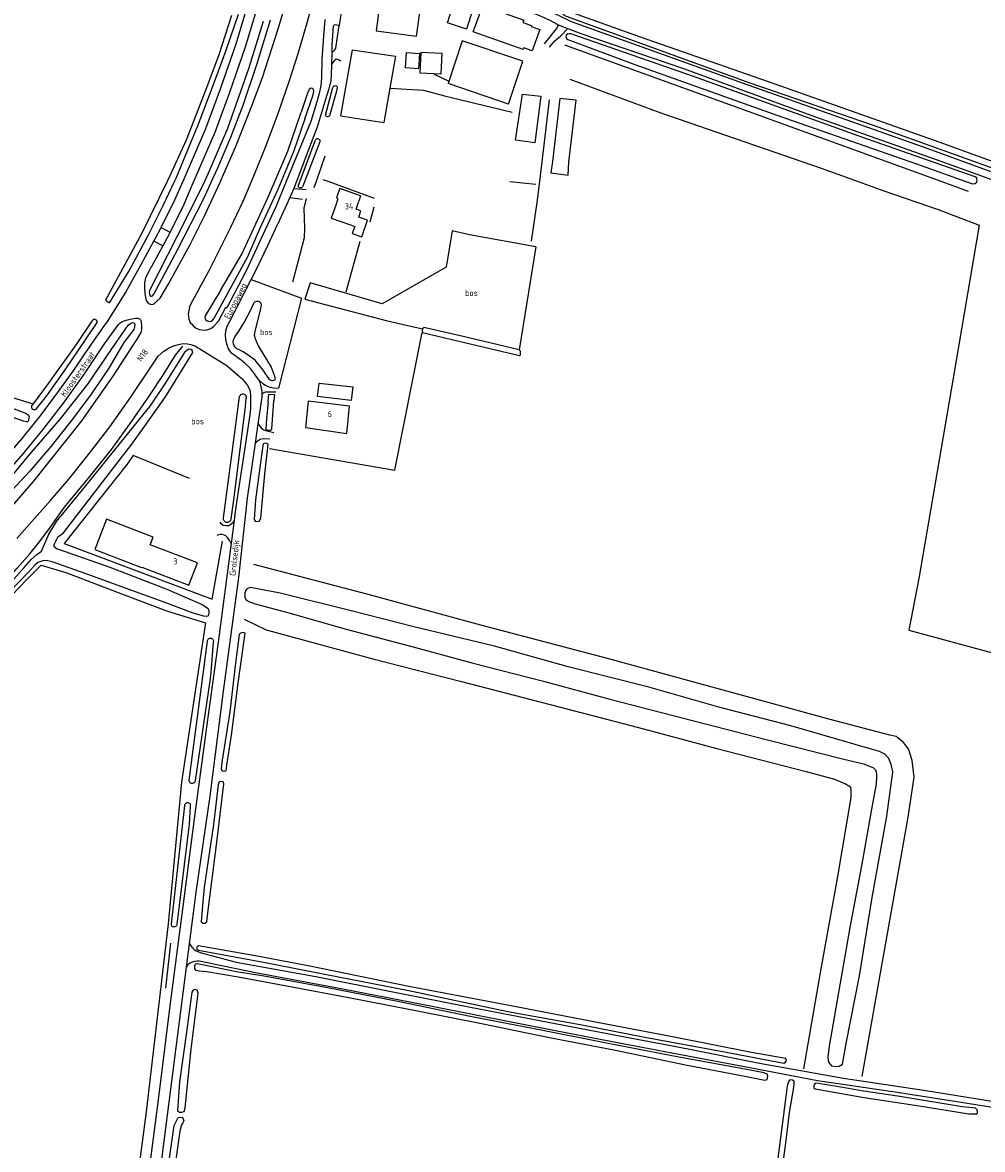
# Model space of a CAD drawing. Header units: metres. Extents: x 226218 to 240385, y 439369 to 449677.
# Tile 341 of 353: x 239084 to 239477, y 447604 to 448065. Entities that reach past the tile are written whole.
import ezdxf

# ---------------------------------------------------------------- set-up
doc = ezdxf.new("R2010")
doc.units = ezdxf.units.M
doc.header["$MEASUREMENT"] = 0
for name, color, linetype in [('BIJGEBOUW', 4, 'Continuous'), ('CULTUURAANDUIDING', 253, 'Continuous'), ('DAKRAND', 4, 'Continuous'), ('DAKRAND-BYG', 4, 'Continuous'), ('HEG', 253, 'Continuous'), ('HOOFDGEBOUW', 4, 'Continuous'), ('HOUTWAL', 253, 'Continuous'), ('HUISNUMMER', 253, 'Continuous'), ('INSTEEKSLOOT', 153, 'Continuous'), ('KANTSLOOT', 153, 'Continuous'), ('KANTVERH', 253, 'Continuous'), ('KNTGESLVERH', 253, 'Continuous'), ('KUNSTWERK', 253, 'Continuous'), ('MIDSLTGREPPEL', 253, 'Continuous'), ('OVERIGEAFSCH', 253, 'Continuous'), ('OVLIJNOBJ', 253, 'Continuous'), ('RASTER', 253, 'Continuous'), ('STRAATNAAM', 253, 'Continuous')]:
    doc.layers.add(name, color=color, linetype=linetype)
doc.styles.get("Standard").update_dxf_attribs({"font": 'iso.shx'})

msp = doc.modelspace()

# ---------------------------------------------------------------- linework, layer by layer
at = {"layer": 'BIJGEBOUW'}
for p, q in [((239218.78, 448053.94), (239214.03, 448026.83)), ((239218.78, 448053.94), (239236.51, 448051.27)), ((239236.51, 448051.27), (239234.23, 448038.22)), ((239234.23, 448038.22), (239231.77, 448024.16)), ((239214.03, 448026.83), (239231.77, 448024.16))]:
    msp.add_line(p, q, dxfattribs=at)
at = {"layer": 'DAKRAND'}
for points in [[(239218.17, 447982.22), (239219.84, 447981.65), (239218.84, 447978.71), (239222.78, 447977.36), (239225.12, 447984.22), (239221.52, 447985.45), (239222.37, 447987.95), (239220.36, 447988.64)], [(239113.51, 447849.38), (239132.65, 447842.05), (239132.72, 447842.21), (239151.94, 447834.84), (239155.44, 447843.98), (239136.2, 447851.35), (239137.41, 447854.49), (239118.27, 447861.82), (239113.51, 447849.38)]]:
    msp.add_lwpolyline(points, dxfattribs=at)
at = {"layer": 'DAKRAND-BYG'}
msp.add_line((239282.71, 448031.65), (239258.03, 448040.07), dxfattribs=at)
for points in [[(239265.55, 448062.4), (239257.77, 448064.89), (239260.51, 448073.44), (239268.29, 448070.95), (239265.55, 448062.4)], [(239288.81, 448053.97), (239268.35, 448061.24), (239272.2, 448072.07), (239289.06, 448066.07), (239288.69, 448065.01), (239292.23, 448063.86), (239292.03, 448063.44), (239295.57, 448062.18), (239292.45, 448053.41), (239289.04, 448054.63), (239288.81, 448053.97)], [(239282.71, 448031.65), (239288.57, 448049.2), (239263.81, 448057.56), (239258.03, 448040.07)], [(239240.97, 448052.74), (239246.29, 448052.41), (239245.89, 448046.11), (239240.58, 448046.45), (239240.97, 448052.74)], [(239255.05, 448043.93), (239246.57, 448044.38), (239247.02, 448052.98), (239255.5, 448052.54), (239255.05, 448043.93)], [(239205.27, 447917.54), (239219.08, 447915.93), (239218.43, 447910.4), (239204.63, 447912.02), (239205.27, 447917.54)]]:
    msp.add_lwpolyline(points, dxfattribs=at)
at = {"layer": 'HEG'}
for p, q in [((239207.66, 448010.37), (239204.05, 448000)), ((239204.05, 448000), (239203.15, 447997.4))]:
    msp.add_line(p, q, dxfattribs=at)
msp.add_lwpolyline([(239199.95, 447993.08), (239198.99, 447989.09), (239199.1, 447984.93), (239199.35, 447980.99), (239199.1, 447976.95), (239196.69, 447967.56), (239194.44, 447958.78)], dxfattribs=at)
at = {"layer": 'HOOFDGEBOUW'}
for p, q in [((239213.68, 447997.08), (239212.95, 447994.91)), ((239222.25, 447994.16), (239213.68, 447997.08)), ((239212.96, 447992.94), (239212.22, 447990.77)), ((239212.95, 447994.91), (239212.35, 447993.15)), ((239212.35, 447993.15), (239212.96, 447992.94)), ((239222.25, 447994.16), (239221.51, 447991.99)), ((239220.36, 447988.64), (239221.51, 447991.99))]:
    msp.add_line(p, q, dxfattribs=at)
for points in [[(239222.49, 448082.36), (239221.25, 448073.28), (239229.98, 448072.09), (239228.57, 448061.68), (239245.14, 448059.42), (239246.86, 448072), (239230.65, 448074.21), (239231.59, 448081.12), (239222.49, 448082.36)], [(239212.22, 447990.77), (239210.22, 447984.93), (239218.17, 447982.22)], [(239200.73, 447910.15), (239199.74, 447899.33), (239216.64, 447896.93), (239217.68, 447908.13), (239200.73, 447910.15)]]:
    msp.add_lwpolyline(points, dxfattribs=at)
at = {"layer": 'HOUTWAL'}
for p, q in [((239252.4, 448043.91), (239258.34, 448041.02)), ((239299.42, 448033.46), (239295.38, 448000)), ((239206.82, 448000.87), (239209.18, 448000)), ((239209.18, 448000), (239227.82, 447993.13)), ((239295.38, 448000), (239294.33, 447991.37)), ((239460.06, 448000), (239470.87, 447996.07)), ((239294.33, 447991.37), (239292.09, 447975.59))]:
    msp.add_line(p, q, dxfattribs=at)
for points in [[(239305.64, 448055.88), (239381.15, 448028.69), (239460.06, 448000)], [(239126.72, 447884.4), (239100.89, 447851.89), (239161.54, 447829.12), (239165.77, 447852.79)]]:
    msp.add_lwpolyline(points, dxfattribs=at)
at = {"layer": 'INSTEEKSLOOT'}
for p, q in [((239207.82, 448027.09), (239210.94, 448038.44)), ((239431.94, 448023.02), (239495.95, 448000)), ((239196.83, 447998.55), (239203.7, 448016.66)), ((239184.35, 447909.94), (239183.77, 447902.92)), ((239152.1, 447755.05), (239159.58, 447811.92)), ((239144.83, 447696.23), (239150.36, 447744.68))]:
    msp.add_line(p, q, dxfattribs=at)
for points in [[(239503.36, 448000), (239459.04, 448016.09), (239391.82, 448039.81), (239336.77, 448059), (239307.47, 448069.52), (239313.68, 448116.79), (239320.06, 448160.99), (239320, 448162.23), (239319.58, 448163.02), (239318.84, 448163.26), (239317.83, 448162.88), (239317.54, 448161.81), (239317.1, 448159.91), (239310.8, 448117.66), (239304.75, 448071.67), (239304.67, 448069.28), (239305.16, 448068.37)], [(239169.42, 448067.95), (239164.2, 448051.8), (239158.79, 448037.17), (239150.9, 448016.98), (239143.37, 448000.58), (239143.09, 448000)], [(239149.92, 448008.94), (239155.75, 448023.19), (239161.6, 448038.62), (239167.17, 448053.77), (239172.25, 448068.51)], [(239161.26, 448000), (239163.77, 448005.66), (239169.1, 448018.13), (239174.23, 448031.22), (239179.98, 448048.35), (239185.36, 448066.12)], [(239182.39, 448065.45), (239176.34, 448046.16), (239167.72, 448021.71), (239159.76, 448002.96), (239158.3, 448000)], [(239358.88, 448042.87), (239308.2, 448060.47), (239307.44, 448060.46), (239306.92, 448060.32), (239306.42, 448059.85), (239306.26, 448059.27), (239306.43, 448058.57), (239307.03, 448058.05), (239334.42, 448047.94), (239393.03, 448027.05), (239449.7, 448007.22), (239469.95, 448000)], [(239210.94, 448038.44), (239211, 448038.69), (239211.13, 448038.91), (239211.32, 448039.08), (239211.54, 448039.19), (239211.79, 448039.23), (239212.04, 448039.19), (239212.27, 448039.09), (239212.46, 448038.92), (239212.6, 448038.71), (239212.67, 448038.46), (239212.66, 448038.21), (239212.58, 448037.97)], [(239474.41, 448000), (239474.49, 448000.25), (239474.46, 448000.88), (239474.33, 448001.53), (239473.67, 448001.95), (239427.37, 448018.11), (239358.88, 448042.87)], [(239199.39, 448025.58), (239202.77, 448035.53), (239203.12, 448036.9), (239203.03, 448037.65), (239202.61, 448038.1), (239201.9, 448038.24), (239201.17, 448037.69), (239200.56, 448036.1), (239197.9, 448028.32)], [(239212.58, 448037.97), (239212.36, 448036.96), (239209.56, 448026.87)], [(239209.56, 448026.87), (239209.37, 448026.69), (239209.14, 448026.57), (239208.89, 448026.5), (239208.63, 448026.5), (239208.38, 448026.57), (239208.15, 448026.69), (239207.96, 448026.87), (239207.82, 448027.09)], [(239205.57, 448016.47), (239205.5, 448016.28), (239198.56, 447998.06)], [(239203.7, 448016.66), (239203.74, 448016.91), (239203.86, 448017.14), (239204.02, 448017.33), (239204.24, 448017.47), (239204.48, 448017.54), (239204.73, 448017.55), (239204.98, 448017.49), (239205.2, 448017.36), (239205.38, 448017.19), (239205.51, 448016.97), (239205.57, 448016.72), (239205.57, 448016.47)], [(239146.07, 448000), (239146.73, 448001.42), (239149.92, 448008.94)], [(239143.09, 448000), (239132.67, 447978.84), (239117.85, 447951.39), (239119.5, 447950.36), (239127.5, 447963.42), (239135.43, 447978.18), (239141.49, 447990.13), (239146.07, 448000)], [(239158.3, 448000), (239150.75, 447984.61), (239135.87, 447955.43), (239135.69, 447954.69), (239135.81, 447953.93), (239136.07, 447953.27), (239136.34, 447953.04), (239136.73, 447953.06), (239137.11, 447953.22), (239137.63, 447953.86), (239147.36, 447971.99)], [(239147.36, 447971.99), (239158.16, 447993.02), (239161.26, 448000)], [(239198.56, 447998.06), (239198.48, 447997.83), (239198.34, 447997.63), (239198.15, 447997.47), (239197.92, 447997.37), (239197.67, 447997.34), (239197.43, 447997.37), (239197.2, 447997.47), (239197.01, 447997.63), (239196.87, 447997.83), (239196.79, 447998.06), (239196.77, 447998.31), (239196.83, 447998.55)], [(239469.95, 448000), (239472.61, 447999.05), (239473.46, 447999.16), (239473.86, 447999.2), (239474.29, 447999.62), (239474.41, 448000)], [(239164.93, 447955.46), (239158.6, 447945.09), (239158.51, 447944.31), (239158.67, 447943.61), (239159.45, 447943.02), (239160.19, 447942.79), (239160.77, 447942.78), (239161.66, 447943.17), (239162.14, 447943.88)], [(239178.39, 447949.95), (239178.54, 447950.27), (239178.75, 447950.54), (239179.02, 447950.77), (239179.33, 447950.93), (239179.66, 447951.03), (239180.01, 447951.05), (239180.35, 447951), (239180.68, 447950.88), (239180.97, 447950.68), (239181.21, 447950.44), (239181.4, 447950.14), (239181.52, 447949.82), (239181.57, 447949.47), (239181.54, 447949.12), (239181.44, 447948.79)], [(239185.02, 447918.92), (239182.41, 447922.83), (239179.09, 447926.85), (239177.12, 447928.32), (239174.15, 447930.27), (239172.58, 447931.12), (239171.65, 447931.56), (239171.2, 447931.89), (239170.76, 447932.25), (239170.51, 447932.99), (239170.27, 447933.47), (239170.16, 447934.32), (239170.3, 447935.22), (239170.53, 447935.79), (239170.83, 447936.44), (239172.43, 447938.81), (239174.62, 447942.37), (239177.57, 447948.07), (239178.39, 447949.95)], [(239181.44, 447948.79), (239181.3, 447947.97), (239178.97, 447938.66), (239178.77, 447937.82), (239178.75, 447937.15), (239178.81, 447936.7), (239178.91, 447936.07), (239179.1, 447935.72), (239180.26, 447932.72), (239185.67, 447924.03), (239186.87, 447920.81), (239187.34, 447919.17)], [(239076.03, 447875.2), (239087.04, 447888.61), (239099.41, 447902.88), (239110.61, 447917.06), (239120.48, 447931.51), (239127.1, 447941.17), (239128.07, 447941.95), (239128.95, 447942.24), (239129.57, 447942.11), (239129.82, 447941.37), (239129.79, 447940.5), (239129.44, 447939.4), (239125.4, 447934.09), (239119.17, 447923.58), (239111.98, 447912.94), (239104.38, 447902.76), (239095.68, 447891.74), (239086.93, 447881.44), (239077.74, 447871.64)], [(239094.84, 447917.91), (239088.27, 447909.04), (239088.23, 447908.99), (239087.64, 447908.23), (239087.51, 447907.62), (239087.75, 447907.03), (239088.34, 447906.67), (239089.05, 447906.66), (239089.51, 447906.87), (239094.13, 447912.76), (239101.41, 447922.98), (239109.63, 447935.23), (239114.39, 447942.34), (239114.46, 447942.87), (239114.16, 447943.25), (239113.25, 447943.65), (239112.78, 447943.43), (239112.29, 447942.87), (239106.13, 447933.7), (239094.84, 447917.91)], [(239259.63, 447935.39), (239287.21, 447928.79), (239287.6, 447929.1), (239287.71, 447929.9), (239287.63, 447930.53), (239287.07, 447931.1), (239264.22, 447936.51), (239248.18, 447940.2), (239247.62, 447939.66), (239247.48, 447938.9), (239247.5, 447938.16), (239259.63, 447935.39)], [(239000, 447935.91), (239042.76, 447920.96), (239084.81, 447905.33), (239085.74, 447904.8), (239086.33, 447904.32), (239086.56, 447903.69), (239086.53, 447903.16), (239086.29, 447902.2), (239086.02, 447901.72), (239085.49, 447901.67), (239084.27, 447901.94), (239036.32, 447918.76), (239000, 447932.81)], [(239128.26, 447892), (239133.8, 447899.69), (239142.4, 447911.85), (239149.29, 447922.95), (239153.66, 447929.97), (239153.38, 447930.83), (239152.73, 447931.29), (239151.99, 447931.35), (239151.27, 447931.03), (239150.2, 447930), (239148.52, 447927.45), (239142.07, 447917.24), (239135.5, 447907.28)], [(239187.34, 447919.17), (239187.13, 447918.91), (239186.87, 447918.7), (239186.57, 447918.56), (239186.24, 447918.48), (239185.91, 447918.49), (239185.58, 447918.56), (239185.28, 447918.71), (239185.02, 447918.92)], [(239166.2, 447862.43), (239170.58, 447896.3), (239172.73, 447912.06)], [(239175.33, 447911.12), (239175.21, 447909.71), (239175.02, 447907.82), (239170.3, 447869.7), (239169.14, 447861.93)], [(239172.73, 447912.06), (239172.86, 447912.36), (239173.05, 447912.62), (239173.29, 447912.83), (239173.58, 447912.98), (239173.89, 447913.06), (239174.22, 447913.06), (239174.53, 447912.98), (239174.82, 447912.84), (239175.07, 447912.63), (239175.26, 447912.37), (239175.39, 447912.07), (239175.44, 447911.76), (239175.42, 447911.43), (239175.33, 447911.12)], [(239183.77, 447902.92), (239183.48, 447898.75), (239183.96, 447898.26), (239184.72, 447898.26), (239185.48, 447898.26), (239185.86, 447898.63), (239186.72, 447910.25)], [(239184.35, 447909.94), (239184.71, 447912.97), (239187.05, 447912.91), (239186.72, 447910.25)], [(239091.63, 447848.79), (239094.62, 447855.76), (239097.84, 447860.85), (239109.64, 447875.37), (239135.5, 447907.28)], [(239098.42, 447854.6), (239100.63, 447856.17), (239124.43, 447887.03), (239128.26, 447892)], [(239179.28, 447869.78), (239178.7, 447861.69), (239179.1, 447861.04), (239179.83, 447860.88), (239180.73, 447861), (239181.46, 447862.22), (239183.05, 447880.37), (239184.46, 447892.56), (239183.85, 447892.86), (239183.02, 447892.87), (239182.43, 447892.6), (239182.27, 447891.81), (239180.99, 447882.97), (239179.28, 447869.78)], [(239169.14, 447861.93), (239169.09, 447861.6), (239168.97, 447861.28), (239168.77, 447860.99), (239168.52, 447860.76), (239168.23, 447860.59), (239167.9, 447860.49), (239167.56, 447860.47), (239167.22, 447860.53), (239166.9, 447860.66), (239166.63, 447860.86), (239166.4, 447861.12), (239166.24, 447861.42), (239166.15, 447861.75), (239166.14, 447862.09), (239166.2, 447862.43)], [(239098.42, 447854.6), (239096.75, 447851.29), (239096.73, 447850.85), (239096.81, 447850.65), (239096.94, 447850.46), (239098.02, 447849.68)], [(239098.02, 447849.68), (239100.93, 447848.8), (239119.68, 447842.15), (239142.93, 447833.19), (239157.39, 447826.9), (239159.68, 447825.41), (239160.17, 447824.39), (239160.19, 447823.38), (239159.93, 447822.28), (239159.14, 447821.98), (239158.08, 447822.18), (239153.75, 447823.34), (239141.5, 447827.95), (239125.61, 447833.72), (239109.6, 447839.54), (239096.08, 447844.42), (239093.67, 447844.89), (239092.17, 447844.77), (239091.36, 447844.52), (239090.23, 447844.05), (239089.14, 447843.15), (239086.12, 447839.86), (239078.63, 447832.15)], [(239000, 447770.12), (239011.88, 447779.77), (239028.12, 447792.72), (239048.52, 447809.01), (239063.48, 447821.45), (239069.58, 447826.9), (239074.53, 447831.33), (239080.33, 447837.25), (239084.52, 447842.03), (239087.43, 447845.32), (239089.72, 447847.39), (239091.63, 447848.79)], [(239189.28, 447831.61), (239177.18, 447833.83), (239175.92, 447833.47), (239175.3, 447832.75), (239174.84, 447831.49), (239174.91, 447829.88), (239175.29, 447828.92), (239176.53, 447828.16), (239179.14, 447827.13), (239192.9, 447823.49), (239216.34, 447816.76), (239243.17, 447809.79), (239268.35, 447802.93), (239297.1, 447795.57), (239324.2, 447788.16), (239358.56, 447779.3), (239388.8, 447771.54), (239419.98, 447763.65), (239428.15, 447761.77), (239430.73, 447760.66), (239432.13, 447760.06), (239432.99, 447759.31), (239433.4, 447757.8), (239433.38, 447756.2), (239433.14, 447753.46), (239431.33, 447743.22), (239427.19, 447719.95), (239422.46, 447694.7), (239418.38, 447671.33), (239413.97, 447646.21), (239413.44, 447641.65), (239413.71, 447639.65), (239414.92, 447638.17), (239416.64, 447637.87), (239418.09, 447637.98), (239419.41, 447638.85), (239420.98, 447647.31), (239426.36, 447674.96), (239431.5, 447707.05), (239437.61, 447740.35), (239440.08, 447758.5), (239439.4, 447761.45), (239438.32, 447763.96), (239436.74, 447765.68), (239434.55, 447766.78)], [(239434.55, 447766.78), (239424.56, 447769.66), (239398.32, 447777.29), (239368.86, 447784.95), (239340.21, 447793.12), (239307.15, 447801.46), (239277.01, 447809.86), (239243.97, 447817.74), (239218.32, 447824.36), (239189.28, 447831.61)], [(239159.58, 447811.92), (239159.62, 447812.22), (239159.74, 447812.51), (239159.92, 447812.75), (239160.16, 447812.95), (239160.43, 447813.08), (239160.74, 447813.13), (239161.04, 447813.11), (239161.33, 447813.02), (239161.59, 447812.85), (239161.8, 447812.63), (239161.95, 447812.36), (239162.02, 447812.06), (239162.02, 447811.75), (239161.94, 447811.46)], [(239169.44, 447773.46), (239172.09, 447794.71), (239174.95, 447815.24), (239174.19, 447815.44), (239173.54, 447815.37), (239172.92, 447815.1), (239172.58, 447814.59), (239170.98, 447801.78), (239168.67, 447782.97), (239165.41, 447762.43), (239165.2, 447759.54), (239165.58, 447758.91), (239166.45, 447758.78), (239167.17, 447758.93), (239167.39, 447759.76), (239167.53, 447761.11), (239169.44, 447773.46)], [(239161.94, 447811.46), (239160.98, 447799.1), (239160.6, 447795.69), (239154.56, 447754.93)], [(239154.56, 447754.93), (239154.53, 447754.62), (239154.42, 447754.33), (239154.24, 447754.08), (239154, 447753.88), (239153.73, 447753.74), (239153.42, 447753.68), (239153.11, 447753.69), (239152.82, 447753.79), (239152.55, 447753.95), (239152.34, 447754.17), (239152.18, 447754.44), (239152.11, 447754.74), (239152.1, 447755.05)], [(239157.51, 447703.76), (239157.02, 447697.04), (239157.61, 447696.54), (239158.53, 447696.57), (239159.37, 447697.04), (239159.61, 447699.72), (239163.5, 447730.77), (239166.34, 447753.49), (239166.05, 447754.38), (239165.02, 447754.53), (239164.38, 447754.33), (239163.93, 447753.07), (239162.01, 447736.85), (239158.27, 447711.15), (239157.51, 447703.76)], [(239152.51, 447744.42), (239152.03, 447737.09), (239151.91, 447735.99), (239147.09, 447696.01)], [(239150.36, 447744.68), (239150.38, 447744.96), (239150.46, 447745.22), (239150.61, 447745.46), (239150.81, 447745.65), (239151.05, 447745.78), (239151.32, 447745.85), (239151.59, 447745.85), (239151.86, 447745.78), (239152.1, 447745.65), (239152.3, 447745.46), (239152.45, 447745.23), (239152.54, 447744.97), (239152.56, 447744.69), (239152.51, 447744.42)], [(239147.09, 447696.01), (239147.04, 447695.73), (239146.92, 447695.47), (239146.74, 447695.26), (239146.52, 447695.09), (239146.26, 447694.98), (239145.98, 447694.94), (239145.7, 447694.96), (239145.44, 447695.06), (239145.2, 447695.22), (239145.02, 447695.43), (239144.89, 447695.67), (239144.82, 447695.95), (239144.83, 447696.23)], [(239179.87, 447683.03), (239155.88, 447687.18), (239155.32, 447686.9), (239155.12, 447686.28), (239155.19, 447685.84), (239155.87, 447685.53), (239182.45, 447680.54), (239208.3, 447675.5), (239241.23, 447669.06), (239282.49, 447660.42), (239312.02, 447655.1), (239338.54, 447649.87), (239371.15, 447643.81), (239395.39, 447639.27), (239396.14, 447639.66), (239396.47, 447640.37), (239396.28, 447641.11), (239395.42, 447641.3), (239382.2, 447643.61), (239350.6, 447649.81), (239318.37, 447656.06), (239285.93, 447662.3), (239241.91, 447670.67), (239201.42, 447678.9), (239179.87, 447683.03)], [(239172.14, 447676.5), (239155.55, 447679.92), (239154.6, 447679.71), (239154.25, 447678.92), (239154.29, 447677.99), (239154.64, 447677.34), (239156.3, 447677.04), (239159.32, 447676.76), (239172.18, 447674.54), (239192.79, 447670.72), (239218.76, 447665.87), (239245.46, 447660.62), (239272.34, 447655.31), (239299.52, 447649.73), (239326.59, 447644.6), (239355.25, 447638.58), (239380.19, 447633.77), (239387.64, 447632.26), (239388.6, 447632.48), (239388.82, 447633.86), (239388.65, 447634.74), (239387.31, 447635.26), (239375.74, 447637.47), (239352.48, 447641.74), (239322.81, 447647.47), (239296.11, 447652.67), (239267.13, 447658.34), (239237.51, 447664.53), (239208.72, 447670.03), (239181.93, 447674.94), (239172.14, 447676.5)], [(239148.17, 447631.54), (239147.35, 447619.77), (239148.07, 447619.23), (239149.11, 447619.22), (239150.05, 447619.44), (239150.45, 447620.9), (239152.89, 447644.93), (239155.81, 447667.92), (239155.3, 447669.12), (239154.32, 447669.41), (239153.69, 447669.16), (239153.23, 447668.29), (239150.89, 447650.98), (239148.17, 447631.54)], [(239397.78, 447619.05), (239399.52, 447629.29), (239399.71, 447631.1), (239399.6, 447631.89), (239399, 447632.3), (239398.32, 447632.38), (239397.72, 447632.27), (239397.27, 447631.61), (239396.75, 447629.77), (239394.6, 447612.96), (239391.67, 447590.7)], [(239418.78, 447629.39), (239408.61, 447630.98), (239407.9, 447630.67), (239407.7, 447629.86), (239407.73, 447629.16), (239408.29, 447628.67), (239427.52, 447625.3), (239450.73, 447621.71), (239471.1, 447618.55), (239474.59, 447618.53), (239474.71, 447619.23), (239474.59, 447620.18), (239473.85, 447620.81), (239468.43, 447621.38), (239442.88, 447625.55), (239427.25, 447627.9), (239418.78, 447629.39)], [(239392.76, 447581.59), (239396.28, 447606.49), (239397.78, 447619.05)], [(239140.14, 447553.12), (239139.05, 447546.73), (239136.19, 447547.04), (239140.93, 447578.2), (239145.94, 447613.71), (239147.13, 447616.2), (239147.58, 447616.94), (239148.24, 447617.12), (239149.18, 447616.99), (239149.67, 447616.42), (239149.85, 447615.66), (239149.52, 447614.81), (239148.89, 447613.95), (239148.23, 447611.43), (239145.96, 447594.86), (239142.47, 447567.87), (239140.14, 447553.12)]]:
    msp.add_lwpolyline(points, dxfattribs=at)
at = {"layer": 'KANTSLOOT'}
for points in [[(239305.16, 448068.37), (239306.3, 448067.59), (239381.57, 448040.39), (239431.94, 448023.02)], [(239187.16, 448000), (239192.41, 448012.41), (239197.9, 448028.32)], [(239199.39, 448025.58), (239194.88, 448012.54), (239189.7, 448000)], [(239189.7, 448000), (239188.32, 447996.66), (239180.82, 447980.48), (239175.9, 447969.11), (239162.14, 447943.88)], [(239164.93, 447955.46), (239173.66, 447970.33), (239184.33, 447993.32), (239187.16, 448000)]]:
    msp.add_lwpolyline(points, dxfattribs=at)
at = {"layer": 'KANTVERH'}
for p, q in [((239194.9, 447997.17), (239199.93, 447996.66)), ((239193.24, 447993.46), (239198.45, 447992.79)), ((239144.25, 447979.11), (239140.56, 447981.12)), ((239141.29, 447973.64), (239137.6, 447975.65)), ((239175.42, 447963.46), (239167.5, 447948.27))]:
    msp.add_line(p, q, dxfattribs=at)
for points in [[(239196.77, 448184.29), (239194.24, 448165.82), (239189.74, 448131.34), (239188.65, 448124.29), (239186.87, 448115.11), (239183.45, 448100.4), (239179.5, 448084.17), (239171.15, 448056.16), (239164.74, 448037.79), (239158.72, 448021.51), (239149.47, 447999.99), (239146.15, 447992.36)], [(239200.83, 448183.73), (239198.3, 448165.27), (239193.8, 448130.76), (239192.69, 448123.58), (239190.88, 448114.25), (239187.44, 448099.45), (239183.46, 448083.1), (239175.05, 448054.9), (239168.6, 448036.4), (239162.53, 448019.99), (239153.24, 447998.38), (239149.97, 447990.6)], [(239491.09, 448000), (239454.51, 448013.34), (239378.95, 448040.11), (239308.53, 448065.33), (239302.89, 448068.04), (239298.11, 448070.24), (239270.25, 448080.73), (239241.47, 448090.82), (239228.11, 448095.5), (239225.9, 448096.64), (239224.21, 448098.17), (239223.13, 448099.92), (239222.55, 448102.36), (239222.29, 448105.65)], [(239164.92, 448000), (239165.21, 448000.64), (239171.04, 448014.11), (239177.5, 448030.28), (239182.06, 448042.56), (239188.68, 448062.85), (239194.77, 448083.81)], [(239252.67, 448074.88), (239253.78, 448078.19), (239254.89, 448079.61), (239256.32, 448080.37), (239258.71, 448080.85), (239260.52, 448080.55), (239263.47, 448079.74), (239277.63, 448074.77), (239294.82, 448068.26), (239299.36, 448066.15), (239302.9, 448064.23), (239303.03, 448064.16), (239307.01, 448062.64), (239312.42, 448060.57), (239354.34, 448046.25), (239407.95, 448026.61), (239457.82, 448008.96), (239482.68, 448000)], [(239177.54, 448000), (239178.79, 448002.94), (239183.61, 448014.74), (239188.63, 448028.17), (239193.08, 448041.3), (239196.73, 448052.43), (239200.33, 448064.86), (239202.66, 448073.71)], [(239212.27, 448073.23), (239212.7, 448069.8), (239214.25, 448069.23), (239213.52, 448063.89), (239211.52, 448064.11), (239211.02, 448063.61), (239210.53, 448056.02), (239210.46, 448052.95), (239210.45, 448052.71), (239210.38, 448047.76), (239210.37, 448047.33), (239210.21, 448043.8), (239210, 448041.36), (239209.3, 448037.92), (239207.79, 448033.1), (239204.53, 448022.25), (239200.69, 448012.25), (239195.99, 448000)], [(239207.58, 448066.29), (239207.02, 448059.45), (239206.43, 448050.01), (239206.22, 448042.38), (239205.92, 448039.28), (239205.35, 448036.07), (239204.3, 448032.54), (239201.81, 448024.59), (239191.8, 448000)], [(239210.45, 448052.71), (239211.68, 448053.87), (239212.05, 448054.54), (239213.52, 448063.89)], [(239302.9, 448064.23), (239302.88, 448063.74), (239302.81, 448063.35), (239302.62, 448063.03), (239299.62, 448059.21), (239297.32, 448056.33)], [(239299.58, 448054.94), (239301.77, 448057.6), (239303.97, 448059.53), (239307.01, 448062.64)], [(239210.38, 448047.76), (239211.68, 448049.7), (239212.23, 448050.14), (239212.85, 448050.11), (239213.48, 448049.84), (239214.17, 448049.43)], [(239136.61, 447965.1), (239135.55, 447963.14), (239134.29, 447960.59), (239133.88, 447958.58), (239133.88, 447956.63), (239134.01, 447954.35), (239134.16, 447952.5), (239134.53, 447951.33), (239135.29, 447950.27), (239136.07, 447949.77), (239136.8, 447949.71), (239137.79, 447950), (239138.92, 447950.98), (239140.22, 447952.31), (239143.49, 447957.8), (239152.41, 447973.91), (239158.52, 447986.18), (239164.92, 448000)], [(239152.29, 447948.6), (239152.79, 447949.79), (239160.32, 447963.54), (239169, 447981.04), (239174.12, 447991.98), (239177.54, 448000)], [(239191.8, 448000), (239187.56, 447989.57), (239175.42, 447963.46)], [(239195.99, 448000), (239194.9, 447997.17), (239193.24, 447993.46), (239188.44, 447982.7)], [(239146.15, 447992.36), (239140.23, 447980.45), (239133.24, 447967.65), (239132.97, 447967.12)], [(239149.97, 447990.6), (239143.95, 447978.51), (239136.92, 447965.63), (239136.61, 447965.1)], [(239140.32, 447595.63), (239147.5, 447650.9), (239151.06, 447678.52), (239152.29, 447688.09), (239155.13, 447710.14), (239160.73, 447748.54), (239166.13, 447791.49), (239172.45, 447837.95), (239175.91, 447870.44), (239179.19, 447892.95), (239180.33, 447900.8), (239181.92, 447911.71), (239181.91, 447912.92), (239181.9, 447914.13), (239181.62, 447916.1), (239181.16, 447917.73), (239180.74, 447918.75), (239180.12, 447919.58), (239178.89, 447921.35), (239177.17, 447923.45), (239174.92, 447925.64), (239172.79, 447927.26), (239169.48, 447929.71), (239168.19, 447931.49), (239167.45, 447933.5), (239167.04, 447935.52), (239166.92, 447937.12), (239167.07, 447938.91), (239167.62, 447940.74), (239168.69, 447942.89), (239177.52, 447959.96), (239179.95, 447964.65), (239184.33, 447973.87), (239188.44, 447982.7)], [(239132.97, 447967.12), (239126.17, 447954.88), (239118.18, 447942)], [(238999.83, 447813.88), (239005.5, 447818.53), (239010.93, 447822.73), (239016.76, 447827.77), (239022.58, 447832.86), (239029.24, 447838.58), (239035.28, 447843.77), (239041.56, 447849.56), (239047.23, 447854.8), (239051.99, 447859.63), (239059.05, 447866.68), (239063.31, 447871.15), (239068.77, 447877.17), (239075.98, 447885.66), (239083.7, 447894.88), (239091.13, 447903.99), (239098.17, 447913.46), (239104.58, 447922.33), (239109.15, 447929.05), (239114.31, 447936.51), (239118.18, 447942)], [(239075.63, 447878.71), (239084.29, 447888.74), (239092.2, 447898.4), (239100.62, 447909.29), (239108.95, 447920.93), (239117.45, 447933.56), (239123.13, 447941.55), (239123.81, 447942.2), (239124.27, 447942.47), (239124.77, 447942.69), (239125.51, 447943.01), (239126.34, 447943.25), (239128.01, 447943.72), (239129.42, 447943.98), (239130.03, 447944.07), (239130.63, 447944.13), (239131.07, 447944.06), (239131.42, 447943.96), (239131.87, 447943.7), (239132.2, 447943.39), (239132.39, 447942.91), (239132.49, 447942.22), (239132.56, 447941.07), (239132.59, 447940.32), (239132.56, 447939.37), (239132.34, 447938.16), (239130.71, 447935.51), (239120.91, 447920.3), (239108.02, 447902.08), (239088.31, 447877.23), (239070.81, 447857.24)], [(239081.52, 447853.89), (239087.71, 447860.85), (239095.32, 447869.4), (239102.8, 447878.15), (239110.92, 447888.32), (239119.57, 447899.62), (239128.15, 447911.64), (239137.43, 447925.71), (239139.44, 447928.54), (239141.67, 447930.53), (239143.68, 447931.8), (239145.73, 447932.7), (239147.78, 447933.33), (239149.58, 447933.67), (239151.39, 447933.61), (239152.83, 447933.24), (239154.4, 447932.73), (239156.41, 447931.59), (239167.47, 447924.68), (239173.77, 447919.24), (239175.89, 447916.79), (239176.85, 447914.8), (239177.21, 447912.71), (239177.23, 447909.98), (239177.19, 447907.3), (239176.91, 447904.55)], [(239180.74, 447918.75), (239182.25, 447917.34), (239183.26, 447916.64), (239184.22, 447916.17), (239185.24, 447915.89), (239186.6, 447915.63), (239188.63, 447915.49)], [(239187.55, 447913.74), (239184.51, 447913.85), (239183.14, 447913.74), (239182.38, 447913.39), (239181.91, 447912.92)], [(239176.91, 447904.55), (239171.64, 447869.56), (239170.78, 447863.89), (239170.46, 447861.44), (239169.23, 447851.91), (239163.98, 447811.53), (239158.71, 447773.72), (239154.2, 447739.2), (239149.45, 447703.27), (239144.38, 447663.83), (239139.55, 447625.26), (239133.82, 447581.29), (239128.73, 447538.24), (239126.63, 447522.79), (239125.86, 447517.15), (239121.99, 447488.85), (239116.22, 447438.69), (239109.26, 447385.81), (239102.86, 447332.87), (239095.93, 447274.34), (239094.54, 447262.55), (239093.55, 447253.99), (239085.86, 447186.96)], [(239180.33, 447900.8), (239181.01, 447899.82), (239181.62, 447899.16), (239182.33, 447898.51), (239183.37, 447898.14), (239186.73, 447897.24)], [(239185.1, 447894.59), (239182.33, 447894.7), (239181.19, 447894.39), (239179.92, 447893.62), (239179.19, 447892.95)], [(239170.46, 447861.44), (239170.17, 447860.82), (239169.93, 447860.35), (239169.16, 447859.59), (239168.74, 447859.32), (239168.26, 447859.14), (239167.1, 447859.08), (239166.02, 447859.23), (239165.29, 447859.75), (239164.81, 447860.62)], [(239169.23, 447851.91), (239168.76, 447853), (239168.23, 447853.85), (239167.67, 447854.49), (239167.11, 447854.96), (239166.59, 447855.32), (239165.6, 447855.62), (239164.68, 447855.61), (239164.05, 447855.43), (239163.35, 447855.16)], [(239152.29, 447688.09), (239152.75, 447687.22), (239153.45, 447686.41), (239154.06, 447685.82), (239154.95, 447685.21), (239155.93, 447684.74), (239157.06, 447684.37), (239171.39, 447680.54), (239203.96, 447674.71), (239236.14, 447668.24), (239267.25, 447662.14), (239295.51, 447656.67), (239325.38, 447650.93), (239356.3, 447645.1), (239385.52, 447639.21), (239419.88, 447633.03), (239453.59, 447627.99), (239490.75, 447622.07)], [(239470.63, 447622.67), (239441.04, 447627.39), (239409.13, 447632.05), (239381.55, 447637.3), (239349.57, 447643.32), (239318.11, 447649.35), (239284.48, 447655.85), (239251.54, 447662.36), (239215.71, 447669.4), (239179.2, 447676.23), (239156.21, 447680.95), (239155.31, 447680.97), (239154.22, 447680.82), (239153.1, 447680.45), (239152.18, 447679.97), (239151.52, 447679.41), (239151.06, 447678.52)], [(239497.73, 447618.42), (239470.63, 447622.67)]]:
    msp.add_lwpolyline(points, dxfattribs=at)
at = {"layer": 'KNTGESLVERH'}
msp.add_lwpolyline([(239152.29, 447948.6), (239151.68, 447945.87), (239151.96, 447943.62), (239152.63, 447941.88), (239152.96, 447942.06), (239153.76, 447940.91), (239154.95, 447939.99), (239156.34, 447939.39), (239158.19, 447939.1), (239159.37, 447939.25), (239160.96, 447939.83), (239162.09, 447940.66), (239164.08, 447942.82), (239167.08, 447948.51), (239167.5, 447948.27)], dxfattribs=at)
at = {"layer": 'KUNSTWERK'}
msp.add_line((239293.54, 448015.85), (239285.58, 448016.93), dxfattribs=at)
for points in [[(239285.58, 448016.93), (239288.53, 448035.8), (239295.98, 448034.88), (239293.54, 448015.85)], [(239307.41, 448007.87), (239310.51, 448033.34), (239303.77, 448033.93), (239300.76, 448008.16)], [(239300.76, 448008.16), (239300.1, 448003.48), (239307.11, 448002.65), (239307.41, 448007.87)]]:
    msp.add_lwpolyline(points, dxfattribs=at)
at = {"layer": 'MIDSLTGREPPEL'}
msp.add_line((239144.46, 447688.4), (239142.36, 447669.87), dxfattribs=at)
at = {"layer": 'OVERIGEAFSCH'}
msp.add_lwpolyline([(239000, 447772.52), (239020.07, 447788.15), (239048.5, 447811.31), (239063.85, 447823.92), (239070.35, 447830.24), (239076.87, 447836.29), (239081.68, 447841.77), (239086.9, 447847.6), (239090.35, 447851.86), (239094.51, 447857.53), (239101.09, 447866.76), (239111.44, 447879.25), (239120.35, 447890.39), (239127.74, 447900.59), (239135.47, 447911.73), (239141.85, 447921.37), (239146.54, 447928.92), (239149.45, 447932.61)], dxfattribs=at)
at = {"layer": 'OVLIJNOBJ'}
for q in [(239266.82, 447978.24), (239287.07, 447931.1)]:
    msp.add_line((239293.88, 447973.21), q, dxfattribs=at)
for points in [[(239266.82, 447978.24), (239259.77, 447979.82), (239257.2, 447964.92), (239231.03, 447949.94), (239201.65, 447958.51), (239199.44, 447951.81), (239232.7, 447943.19), (239247.62, 447939.66)], [(239177.52, 447959.96), (239198.08, 447952.28), (239188.63, 447915.49)]]:
    msp.add_lwpolyline(points, dxfattribs=at)
at = {"layer": 'RASTER'}
for p, q in [((239283.34, 448000), (239293.97, 447998.94)), ((239226.1, 447983.45), (239227.85, 447989.66)), ((239216.33, 447954.84), (239222.03, 447975.61))]:
    msp.add_line(p, q, dxfattribs=at)
for points in [[(239307.85, 448041.81), (239344.68, 448028.29), (239410.67, 448005.46), (239425.84, 448000)], [(239234.23, 448038.22), (239247.94, 448037.41), (239256.59, 448035.02), (239284.28, 448028.43)], [(239425.84, 448000), (239436.27, 447996.24), (239458.59, 447988.52), (239475.28, 447982.15)], [(239475.28, 447982.15), (239464.73, 447919.49), (239450.62, 447837.56), (239446.61, 447816.45), (239501.99, 447801.47)], [(238979.37, 447947.83), (239024.81, 447931.04), (239074.88, 447913.11), (239088.23, 447908.99)], [(239184.94, 447890.79), (239236.29, 447881.92), (239247.49, 447938.15)], [(239152.23, 447878.42), (239129.2, 447887.88), (239126.72, 447884.4)], [(239000, 447763.91), (239017.39, 447777.19), (239035.48, 447792.01), (239051.27, 447805.29), (239065.92, 447817.69), (239077.04, 447828.2), (239085.38, 447836.85), (239091.56, 447842.94), (239102.04, 447839.82), (239124.85, 447831.19), (239143.23, 447824.17), (239158.79, 447819.38), (239148.96, 447754.2), (239143.49, 447696.24), (239134.34, 447618.21), (239126.15, 447556.51), (239122.4, 447530.48)], [(239427.41, 447633.78), (239434.46, 447672.99), (239440.52, 447707.63), (239446.26, 447739.83), (239448.74, 447756.21), (239447.9, 447763.05), (239446.45, 447767.82), (239444.43, 447770.46), (239441.4, 447772.84), (239438.83, 447773.47), (239414.41, 447779.84), (239370.55, 447791.8), (239323.25, 447804.85), (239271.46, 447818.44), (239225.82, 447830.84), (239178.61, 447843.25)], [(239174.66, 447820.95), (239183.56, 447816.53), (239187.21, 447815.63), (239227.2, 447804.68), (239262.95, 447795.56), (239299.79, 447785.98), (239335.95, 447776.56), (239368.03, 447768.03), (239404.6, 447758.52), (239416.17, 447755.4), (239420.7, 447753.54), (239422.68, 447752.25), (239422.88, 447750.64), (239422.86, 447747.95), (239417.34, 447715.56), (239410.59, 447677.81), (239403.42, 447636.87)]]:
    msp.add_lwpolyline(points, dxfattribs=at)

# ---------------------------------------------------------------- texts
at = {"layer": 'CULTUURAANDUIDING'}
for p in [(239264.95, 447953.12), (239181.05, 447937.12), (239152.94, 447900.65)]:
    msp.add_text('bos', height=2.5, dxfattribs=at).set_placement(p)
at = {"layer": 'HUISNUMMER'}
for s, p in [('34', (239215.77, 447988.59)), ('6', (239208.75, 447903.63)), ('3', (239145.53, 447843.31))]:
    msp.add_text(s, height=2.5, dxfattribs=at).set_placement(p)
at = {"layer": 'STRAATNAAM'}
for s, rotation, p in [('Europaweg', 62.6659, (239168.46, 447943.44)), ('N18', 53.7955, (239132.47, 447926.1)), ('Kloosterstraat', 55.0221, (239101.38, 447911.58)), ('Grolsedijk', 83.913, (239171.04, 447838.52))]:
    msp.add_text(s, height=2.5, rotation=rotation, dxfattribs=at).set_placement(p)

doc.saveas('drawing.dxf')
